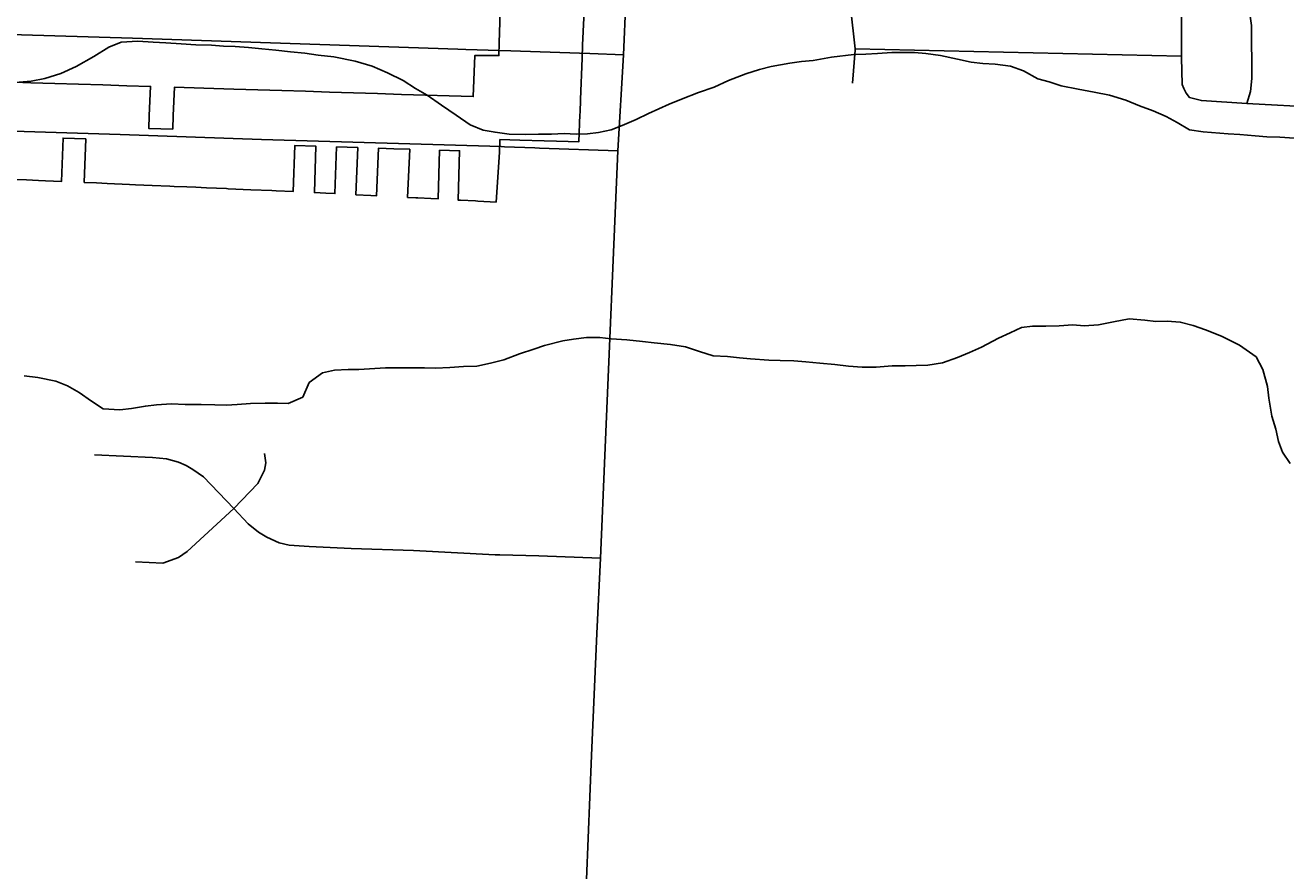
# Model space of a CAD drawing. Extents: x 114843 to 284848, y 317643 to 566895.
# Drawn here: x 179255 to 185144, y 350671 to 354619 of the extents above; entities that cross this region are included whole.
import ezdxf

# ---------------------------------------------------------------- set-up
doc = ezdxf.new("R2010")
doc.units = 0
for name, color, linetype in [('GM_X_City_Street', 7, 'Continuous'), ('GM_X_Corporation', 7, 'Continuous'), ('GM_X_County_Road', 7, 'Continuous'), ('GM_X_Minor_River', 7, 'Continuous'), ('GM_X_Township_Road', 7, 'Continuous')]:
    doc.layers.add(name, color=color, linetype=linetype)

msp = doc.modelspace()

# ---------------------------------------------------------------- linework, layer by layer
at = {"layer": 'GM_X_City_Street'}
msp.add_line((183131.7, 354508.3), (184656.3, 354475.3), dxfattribs=at)
for points in [[(183120.5, 354348.8), (183132.2, 354503.4), (183131.7, 354508.3), (183110.7, 354703.1), (183112.2, 354723.2), (183125.4, 354753.6), (183147.1, 354834.4)], [(184656.5, 354762.2), (184656.3, 354475.3), (184656.3, 354469.1), (184659.8, 354343), (184668.3, 354323.2), (184678.9, 354301.4), (184693.4, 354281.8), (184749.8, 354267.3), (184962, 354253.1), (185306.3, 354235.5), (185684.6, 354216.2), (185752.7, 354212.7), (185899.4, 354200.9), (185949.8, 354199.6), (185990.5, 354205.9), (186026, 354222.7), (186051, 354249.8), (186068.1, 354280.3), (186077.3, 354329.8), (186084.9, 354478.3)], [(184962, 354253.1), (184978.5, 354309.7), (184984.8, 354369.9), (184984, 354618.3), (184976.5, 354672.2), (184908.9, 354734.5)]]:
    msp.add_lwpolyline(points, dxfattribs=at)
at = {"layer": 'GM_X_Corporation'}
for points in [[(181476.2, 354729.7), (181469.2, 354536.7), (181467.8, 354477.3), (181413.2, 354477.7), (181356.1, 354478.2), (181348.6, 354286), (181235.7, 354289.5), (181125.3, 354293), (181013.6, 354296.5), (180901.4, 354300), (180789.2, 354303.6), (180676.9, 354307.1), (180564.1, 354310.6), (180454.4, 354314.1), (180341.7, 354317.6), (180230.6, 354321.1), (180089.8, 354325.5), (179952.5, 354329.8), (179947.1, 354198.1), (179944.5, 354134.1), (179832.6, 354137.7), (179835.1, 354197.3), (179840.8, 354333.4), (179729.4, 354336.9), (179617.6, 354340.4), (179504.7, 354343.9), (179393.2, 354347.4), (179281.6, 354350.9), (179169.7, 354354.4)], [(179210.6, 353899.2), (179260.9, 353897), (179317.8, 353894.5), (179349.9, 353893.1), (179425.5, 353889.8), (179432.1, 354092), (179538.1, 354088.6), (179531.4, 353885.2), (179588.7, 353882.7), (179638, 353880.5), (179741.8, 353876), (179771, 353874.7), (179848.6, 353871.3), (179930.9, 353867.7), (179951.8, 353866.8), (180010.8, 353864.2), (180052.4, 353862.3), (180102.9, 353860.1), (180195.7, 353856.1), (180204.2, 353855.7), (180309.9, 353851.1), (180406.7, 353846.8), (180428.1, 353845.9), (180506.7, 353842.4), (180514.1, 354057.4), (180613.5, 354054.3), (180606.2, 353837.9), (180660.3, 353835.1), (180702, 353833), (180709.7, 354051.2), (180808.7, 354048), (180800.1, 353827.9), (180870, 353824.3), (180896.6, 353822.8), (180905.1, 354044.9), (180977.1, 354042.6), (181051.4, 354040.3), (181041.9, 353815.3), (181079.8, 353813.3), (181089.5, 353812.8), (181149.7, 353809.7), (181184, 353807.9), (181190.9, 354035.8), (181284.4, 354032.8), (181277.2, 353803), (181289.5, 353802.3), (181359.4, 353798.6), (181369.4, 353798.1), (181455, 353793.5), (181470.4, 354026.9), (181473, 354085.6), (181566.3, 354082.8), (181679.4, 354079.5), (181736.6, 354077.9), (181791.9, 354076.3), (181842.1, 354074.8), (181846.9, 354202.5), (181847.2, 354211.8), (181849.5, 354272.9), (181856.8, 354465), (181859.1, 354526), (181867.9, 354718.2)]]:
    msp.add_lwpolyline(points, dxfattribs=at)
at = {"layer": 'GM_X_County_Road'}
msp.add_lwpolyline([(181878, 350629.6), (181900, 351209.7), (181926.3, 351778.7), (181943.4, 352130), (181963.1, 352609.9), (182024.2, 354032.4), (182050.1, 354481), (182071.5, 354986.7)], dxfattribs=at)
at = {"layer": 'GM_X_Minor_River'}
for points in [[(182827.7, 354442.2), (182739.6, 354426.3), (182685.5, 354412.3), (182621.5, 354392.4), (182541.4, 354360.4), (182473.3, 354330.4), (182401.2, 354304.5), (182321.1, 354274.5), (182263, 354250.6), (182166.9, 354206.6), (182108.8, 354178.6), (182044.7, 354150.7), (181992.6, 354130.7), (181932.6, 354118.7), (181882.5, 354112.8), (181828.5, 354110.9), (181772.5, 354112.9), (181714.4, 354111), (181652.4, 354111.1), (181590.3, 354109.2), (181516.3, 354111.3), (181450.2, 354119.4), (181394.2, 354129.5), (181334.2, 354153.6), (181268.2, 354199.8), (181200.3, 354246), (181132.3, 354292.2), (181078.3, 354324.3), (181020.3, 354360.4), (180948.3, 354396.6), (180876.3, 354428.8), (180796.3, 354450.9), (180696.3, 354471.1), (180624.2, 354479.2), (180562.2, 354489.3), (180494.2, 354495.4), (180426.1, 354503.5), (180360.1, 354509.6), (180298.1, 354515.7), (180236, 354519.8), (180182, 354521.9), (180126, 354526), (180051.9, 354528.1), (179983.9, 354532.2), (179911.8, 354536.3), (179853.8, 354540.3), (179781.7, 354544.5), (179703.7, 354540.5), (179645.6, 354516.6), (179575.5, 354472.6), (179493.4, 354426.6), (179421.3, 354394.6), (179347.2, 354370.7), (179283.1, 354358.7), (179227.1, 354352.8)], [(185184.8, 354092.3), (185116.7, 354096.4), (185054.7, 354098.5), (185000.7, 354102.5), (184928.6, 354108.7), (184874.6, 354112.7), (184758.5, 354120.9), (184694.5, 354131), (184636.5, 354165.2), (184584.5, 354193.3), (184524.5, 354219.4), (184460.5, 354243.6), (184396.5, 354269.7), (184320.5, 354291.9), (184248.5, 354306), (184174.4, 354320.1), (184094.4, 354336.3), (184038.4, 354354.4), (183986.4, 354368.5), (183918.4, 354406.6), (183858.4, 354428.8), (183786.3, 354436.9), (183728.3, 354441), (183674.3, 354447.1), (183610.3, 354461.2), (183530.2, 354477.3), (183462.2, 354487.4), (183410.2, 354491.5), (183304.1, 354491.6), (183236, 354487.7), (183182, 354483.8), (183126, 354481.9), (183021.9, 354470), (182935.8, 354454.1), (182881.7, 354450.1), (182827.7, 354442.2)], [(185164.5, 352573.3), (185128.5, 352625.4), (185110.6, 352675.6), (185096.7, 352733.7), (185078.7, 352793.8), (185064.8, 352878), (185058.9, 352932.1), (185037, 353012.3), (185005.1, 353070.5), (184927.1, 353124.7), (184843.1, 353166.9), (184769.1, 353197.1), (184711.1, 353217.2), (184651.1, 353233.3), (184589.1, 353237.4), (184537, 353235.5), (184485, 353241.6), (184413, 353247.7), (184338.9, 353233.7), (184268.8, 353219.8), (184202.8, 353215.9), (184148.7, 353220), (184084.7, 353216), (184022.6, 353214.1), (183960.6, 353214.2), (183908.6, 353208.3), (183856.5, 353182.3), (183802.4, 353158.3), (183722.3, 353116.3), (183666.2, 353090.4), (183610.1, 353068.4), (183540.1, 353042.4), (183472, 353032.5), (183418, 353030.6), (183365.9, 353028.6), (183305.9, 353028.7), (183229.8, 353022.8), (183165.8, 353022.9), (183101.7, 353027), (183037.7, 353035.1), (182967.7, 353041.2), (182901.6, 353047.3), (182845.6, 353051.4), (182781.6, 353053.5), (182729.5, 353055.6), (182643.5, 353061.7), (182591.4, 353065.8), (182535.4, 353071.9), (182469.4, 353076), (182405.4, 353096.1), (182339.3, 353118.2), (182269.3, 353128.3), (182193.3, 353136.4), (182139.2, 353142.5), (182065.2, 353150.6), (181993.2, 353154.7), (181939.1, 353160.8)], [(181939.1, 353160.8), (181877.1, 353160.9), (181817, 353153), (181767, 353145), (181680.9, 353123.1), (181630.8, 353107.1), (181564.8, 353085.2), (181490.7, 353057.2), (181428.6, 353041.3), (181364.5, 353027.3), (181302.5, 353025.4), (181238.4, 353021.5), (181172.4, 353017.6), (181120.4, 353019.6), (180938.2, 353019.9), (180888.2, 353016), (180814.1, 353012), (180764.1, 353012.1), (180700, 353008.2), (180644, 352996.2), (180581.9, 352950.2), (180551.7, 352882.1), (180483.6, 352852.2), (180433.6, 352854.2), (180375.6, 352854.3), (180307.5, 352852.4), (180245.5, 352848.5), (180195.4, 352844.5), (180141.4, 352846.6), (180077.4, 352848.7), (180003.3, 352848.8), (179939.3, 352850.9), (179869.2, 352847), (179817.2, 352841), (179751.1, 352829.1), (179697.1, 352823.2), (179619, 352827.3), (179565, 352863.4), (179507.1, 352903.6), (179453.1, 352935.7), (179399.1, 352957.8), (179315, 352974), (179251, 352982.1)]]:
    msp.add_lwpolyline(points, dxfattribs=at)
at = {"layer": 'GM_X_Township_Road'}
for p, q in [((181313.3, 354506.3), (181471.2, 354501.6)), ((181892.4, 354487.1), (182050.1, 354481)), ((181657, 354045.8), (182024.2, 354032.4))]:
    msp.add_line(p, q, dxfattribs=at)
for points in [[(177780.1, 354610.5), (178110.8, 354605.4), (178510.5, 354596.7), (179757.1, 354558.7), (181276.4, 354507.4), (181313.3, 354506.3)], [(181471.2, 354501.6), (181523.9, 354500), (181845.1, 354488.9), (181892.4, 354487.1)], [(177490, 354177.5), (177593.7, 354168.6), (177696.7, 354165.7), (178201.7, 354155.3), (179698.6, 354109.2), (180359.8, 354086), (181478.6, 354052.3), (181494.9, 354051.7)], [(181494.9, 354051.7), (181636.1, 354046.6), (181657, 354045.8)], [(179578.7, 352613.9), (179850.6, 352600.7), (179916.1, 352594.9), (179971.5, 352578.9), (180006.9, 352562.8), (180038.5, 352544.8), (180087.8, 352509.9), (180229.2, 352361.9), (180296.3, 352291.3), (180345.1, 352252), (180384.3, 352228.6), (180441.7, 352203), (180488.3, 352191.4), (180581.5, 352185.7), (180777.8, 352175.8), (181069.8, 352166.6), (181451.2, 352146.8), (181472.1, 352146.3)], [(179770.4, 352113.2), (179897.6, 352107.8), (179971, 352133.5), (180012.3, 352162.1), (180229.2, 352361.9), (180342.2, 352479.1), (180373.8, 352542.2), (180379.9, 352576.2), (180372.6, 352619.6)], [(181472.1, 352146.3), (181654.4, 352142.3), (181943.4, 352130)]]:
    msp.add_lwpolyline(points, dxfattribs=at)

doc.saveas('drawing.dxf')
